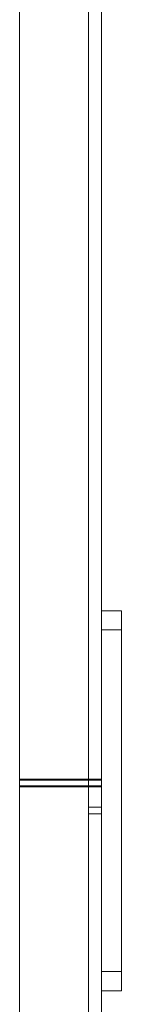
# Model space of a CAD drawing. Header units: millimetres. Extents: x -3490 to 61924, y -72580 to 6847.
# Tile 650 of 656: x 27750 to 27781, y -20421 to -20121. Entities that reach past the tile are written whole.
import ezdxf

# ---------------------------------------------------------------- set-up
doc = ezdxf.new("R2010")
doc.units = ezdxf.units.MM
doc.layers.add('superior_C09', color=7, linetype='Continuous', lineweight=0)

msp = doc.modelspace()

# ---------------------------------------------------------------- linework, layer by layer
at = {"layer": 'superior_C09'}
for p, q in [((27750.067, -17790.806), (27750.067, -20670.623)), ((27775.067, -20670.623), (27775.067, -17790.806)), ((27750.067, -20670.929), (27750.067, -17791.112)), ((27771.067, -17791.265), (27771.067, -20671.082)), ((27775.067, -17791.112), (27775.067, -20670.929)), ((27775.067, -20671.082), (27775.067, -17791.265)), ((27750.067, -17795.908), (27750.067, -20675.726)), ((27750.067, -20676.032), (27750.067, -17796.215)), ((27771.067, -20676.032), (27771.067, -17796.215)), ((27775.067, -20675.726), (27775.067, -17795.908)), ((27775.067, -17796.215), (27775.067, -20676.032)), ((27771.067, -20497.732), (27771.067, -17957.471)), ((27771.067, -17957.778), (27771.067, -20498.038)), ((27750.067, -19155.908), (27750.067, -20352.347)), ((27750.067, -20352.653), (27750.067, -19156.214)), ((27771.067, -19155.908), (27771.067, -20352.347)), ((27775.067, -20352.347), (27775.067, -19155.908)), ((27775.067, -19156.214), (27775.067, -20352.653)), ((27771.067, -20360.869), (27771.067, -19164.43)), ((27775.067, -19164.43), (27775.067, -20360.869)), ((27775.067, -20301.049), (27775.067, -20410.906)), ((27781.067, -20301.049), (27775.067, -20301.049)), ((27775.067, -20301.049), (27775.067, -20306.918)), ((27781.067, -20410.906), (27781.067, -20301.049)), ((27781.067, -20306.918), (27781.067, -20301.049)), ((27775.067, -20306.918), (27781.067, -20306.918)), ((27775.067, -20416.774), (27775.067, -20306.918)), ((27781.067, -20306.918), (27781.067, -20416.774)), ((27750.067, -20352.347), (27775.067, -20352.347)), ((27750.067, -20352.653), (27750.067, -20352.347)), ((27775.067, -20352.653), (27750.067, -20352.653)), ((27771.067, -20352.347), (27775.067, -20352.347)), ((27771.067, -20360.869), (27771.067, -20352.347)), ((27775.067, -20360.869), (27775.067, -20352.347)), ((27775.067, -20352.653), (27775.067, -20352.347)), ((27750.067, -20354.345), (27750.067, -20497.732)), ((27775.067, -20354.345), (27750.067, -20354.345)), ((27750.067, -20354.345), (27750.067, -20354.651)), ((27750.067, -20354.651), (27775.067, -20354.651)), ((27750.067, -20498.038), (27750.067, -20354.651)), ((27771.067, -20354.345), (27771.067, -20497.732)), ((27775.067, -20354.345), (27771.067, -20354.345)), ((27771.067, -20354.345), (27771.067, -20362.866)), ((27775.067, -20497.732), (27775.067, -20354.345)), ((27775.067, -20362.866), (27775.067, -20354.345)), ((27775.067, -20354.651), (27775.067, -20354.345)), ((27775.067, -20354.651), (27775.067, -20498.038)), ((27775.067, -20360.869), (27771.067, -20360.869)), ((27771.067, -20362.866), (27775.067, -20362.866)), ((27771.067, -20506.254), (27771.067, -20362.866)), ((27775.067, -20362.866), (27775.067, -20506.254)), ((27775.067, -20410.906), (27781.067, -20410.906)), ((27775.067, -20416.774), (27775.067, -20410.906)), ((27781.067, -20416.774), (27781.067, -20410.906)), ((27781.067, -20416.774), (27775.067, -20416.774))]:
    msp.add_line(p, q, dxfattribs=at)

doc.saveas('drawing.dxf')
